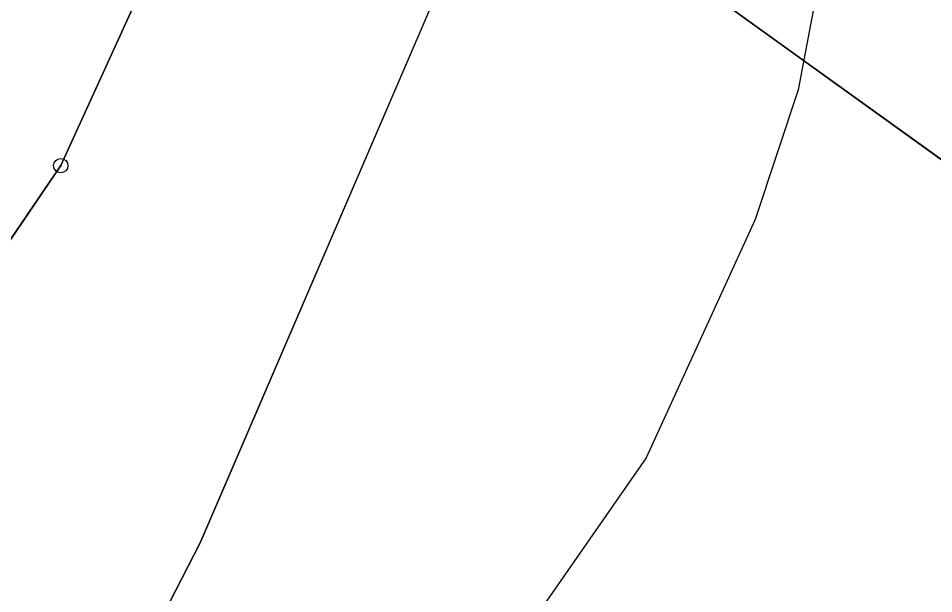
# Model space of a CAD drawing. Extents: x -706130 to -698555, y -971544 to -967260.
# Drawn here: x -705254.7 to -705191.2, y -969668.5 to -969628.5 of the extents above; entities that cross this region are included whole.
import ezdxf

# ---------------------------------------------------------------- set-up
doc = ezdxf.new("R2010")
doc.units = 0
for name, color, linetype in [('BPEJ hranice S', 7, 'Continuous'), ('BPEJ I-II trida ochrany S', 7, 'Continuous'), ('Hranice řešeného území', 7, 'Continuous'), ('KN_Hranice obce', 7, 'Continuous'), ('KN_Hranice_katastrální území', 7, 'Continuous'), ('KN_Hranice_parcel', 7, 'Continuous'), ('KN_Polygon parcely', 7, 'Continuous'), ('KN_POZEMKY_2_ORNA PUDA', 7, 'Continuous'), ('KN_Značky bodu BP', 7, 'Continuous'), ('Plochy zemědělské všeobecné CELEK S', 7, 'Continuous'), ('Povodi vodniho toku S', 7, 'Continuous'), ('Regulační bloky v krajině S', 7, 'Continuous'), ('VÝŠKOPIS_vrstevnice zesílená', 7, 'Continuous')]:
    doc.layers.add(name, color=color, linetype=linetype)

msp = doc.modelspace()

# ---------------------------------------------------------------- linework, layer by layer
at = {"layer": 'BPEJ hranice S'}
for points in [[(-705135.626, -969475.252), (-705132.21, -969479.18), (-705131.57, -969479.91), (-705123.86, -969488.76), (-705120.45, -969492.67), (-705147.24, -969509.82), (-705155.06, -969518.56), (-705168.76, -969532.72), (-705186.35, -969545.07), (-705212.98, -969553.5), (-705222.77, -969559.43), (-705231.97, -969565), (-705232.24, -969567.35), (-705233.49, -969578.37), (-705233.96, -969582.56), (-705234.98, -969591.6), (-705236.53, -969605.31), (-705251.79, -969638.75), (-705269.21, -969664.29)], [(-705267.017, -969713.35), (-705242.096, -969664.926), (-705225.293, -969625.885), (-705220.219, -969617.042), (-705208.49, -969596.604), (-705207.543, -969595.394), (-705198.259, -969583.545), (-705192.771, -969576.541)], [(-705267.017, -969713.35), (-705242.096, -969664.926), (-705225.293, -969625.885), (-705220.219, -969617.042), (-705208.49, -969596.604), (-705207.543, -969595.394), (-705198.259, -969583.545), (-705192.771, -969576.541)]]:
    msp.add_lwpolyline(points, dxfattribs=at)
at = {"layer": 'BPEJ I-II trida ochrany S'}
for p, q in [((-705225.293, -969625.885), (-705242.096, -969664.926)), ((-705242.096, -969664.926), (-705267.017, -969713.35))]:
    msp.add_line(p, q, dxfattribs=at)
at = {"layer": 'Hranice řešeného území'}
msp.add_lwpolyline([(-705269.21, -969664.29), (-705251.79, -969638.75), (-705236.53, -969605.31), (-705234.98, -969591.6), (-705233.96, -969582.56), (-705233.49, -969578.37), (-705232.24, -969567.35), (-705231.97, -969565), (-705222.77, -969559.43), (-705212.98, -969553.5), (-705186.35, -969545.07), (-705168.76, -969532.72), (-705155.06, -969518.56), (-705147.24, -969509.82), (-705120.45, -969492.67), (-705123.86, -969488.76), (-705131.57, -969479.91), (-705132.21, -969479.18), (-705135.95, -969474.88), (-705159.71, -969459.28), (-705207.86, -969481.43), (-705244.73, -969495.49), (-705261.6, -969505.35)], dxfattribs=at)
at = {"layer": 'KN_Hranice obce'}
msp.add_lwpolyline([(-705261.6, -969505.35), (-705244.73, -969495.49), (-705207.86, -969481.43), (-705159.71, -969459.28), (-705135.95, -969474.88), (-705132.21, -969479.18), (-705131.57, -969479.91), (-705123.86, -969488.76), (-705120.45, -969492.67), (-705147.24, -969509.82), (-705155.06, -969518.56), (-705168.76, -969532.72), (-705186.35, -969545.07), (-705212.98, -969553.5), (-705222.77, -969559.43), (-705231.97, -969565), (-705232.24, -969567.35), (-705233.49, -969578.37), (-705233.96, -969582.56), (-705234.98, -969591.6), (-705236.53, -969605.31), (-705251.79, -969638.75), (-705269.21, -969664.29)], dxfattribs=at)
at = {"layer": 'KN_Hranice_katastrální území'}
msp.add_lwpolyline([(-705261.6, -969505.35), (-705244.73, -969495.49), (-705207.86, -969481.43), (-705159.71, -969459.28), (-705135.95, -969474.88), (-705132.21, -969479.18), (-705131.57, -969479.91), (-705123.86, -969488.76), (-705120.45, -969492.67), (-705147.24, -969509.82), (-705155.06, -969518.56), (-705168.76, -969532.72), (-705186.35, -969545.07), (-705212.98, -969553.5), (-705222.77, -969559.43), (-705231.97, -969565), (-705232.24, -969567.35), (-705233.49, -969578.37), (-705233.96, -969582.56), (-705234.98, -969591.6), (-705236.53, -969605.31), (-705251.79, -969638.75), (-705269.21, -969664.29)], dxfattribs=at)
at = {"layer": 'KN_Hranice_parcel'}
for points in [[(-705236.53, -969605.31), (-705251.79, -969638.75), (-705269.21, -969664.29), (-705276.5, -969668.4)], [(-705119.3, -969718.58), (-705129.89, -969703.7), (-705139.66, -969684.06), (-705182.53, -969644.15), (-705236.53, -969605.31)]]:
    msp.add_lwpolyline(points, dxfattribs=at)
at = {"layer": 'KN_Polygon parcely'}
msp.add_lwpolyline([(-705236.53, -969605.31), (-705182.53, -969644.15), (-705139.66, -969684.06), (-705129.89, -969703.7), (-705119.3, -969718.58), (-705111.15, -969729.57), (-705112.21, -969722.74), (-705110.79, -969709.08), (-705107.06, -969698.34), (-705101.39, -969686.1), (-705091.6, -969672.02), (-705072.9, -969646.98), (-705071.21, -969639.32), (-705072.22, -969631.18), (-705077.43, -969612.07), (-705085.17, -969603.68), (-705091.92, -969598.15), (-705099.63, -969593.74), (-705105.26, -969593.37), (-705113.07, -969597.41), (-705145.69, -969599.87), (-705198.32, -969596.67), (-705234.98, -969591.6)], close=True, dxfattribs=at)
msp.add_lwpolyline([(-704955.73, -969797.08), (-704969.44, -969808.19), (-704983.08, -969815.38), (-704997.38, -969819.69), (-705014.69, -969819.73), (-705026.05, -969817.54), (-705039.84, -969811.41), (-705067.71, -969790.03), (-705088.87, -969771.69), (-705099.83, -969759.04), (-705107.04, -969746.5), (-705111.11, -969734.56), (-705111.15, -969729.57), (-705119.3, -969718.58), (-705129.89, -969703.7), (-705139.66, -969684.06), (-705182.53, -969644.15), (-705236.53, -969605.31), (-705251.79, -969638.75), (-705269.21, -969664.29)], dxfattribs=at)
at = {"layer": 'KN_POZEMKY_2_ORNA PUDA'}
for p, q in [((-705251.79, -969638.75), (-705236.53, -969605.31)), ((-705182.53, -969644.15), (-705236.53, -969605.31)), ((-705236.53, -969605.31), (-705182.53, -969644.15)), ((-705269.21, -969664.29), (-705251.79, -969638.75))]:
    msp.add_line(p, q, dxfattribs=at)
at = {"layer": 'KN_Značky bodu BP'}
for radius in [0.5, 0.0303]:
    msp.add_circle((-705251.79, -969638.75), radius, dxfattribs=at)
at = {"layer": 'Plochy zemědělské všeobecné CELEK S'}
for p, q in [((-705236.53, -969605.31), (-705251.79, -969638.75)), ((-705251.79, -969638.75), (-705269.21, -969664.29))]:
    msp.add_line(p, q, dxfattribs=at)
at = {"layer": 'Povodi vodniho toku S'}
msp.add_lwpolyline([(-705261.6, -969505.35), (-705244.73, -969495.49), (-705207.86, -969481.43), (-705159.71, -969459.28), (-705135.95, -969474.88), (-705132.21, -969479.18), (-705131.57, -969479.91), (-705123.86, -969488.76), (-705120.45, -969492.67), (-705147.24, -969509.82), (-705155.06, -969518.56), (-705168.76, -969532.72), (-705186.35, -969545.07), (-705212.98, -969553.5), (-705222.77, -969559.43), (-705231.97, -969565), (-705232.24, -969567.35), (-705233.49, -969578.37), (-705233.96, -969582.56), (-705234.98, -969591.6), (-705236.53, -969605.31), (-705251.79, -969638.75), (-705269.21, -969664.29)], dxfattribs=at)
at = {"layer": 'Regulační bloky v krajině S'}
for p, q in [((-705236.53, -969605.31), (-705251.79, -969638.75)), ((-705251.79, -969638.75), (-705269.21, -969664.29))]:
    msp.add_line(p, q, dxfattribs=at)
at = {"layer": 'VÝŠKOPIS_vrstevnice zesílená'}
msp.add_lwpolyline([(-705136.503, -969608.386), (-705141.364, -969596.593), (-705155.069, -969595.678), (-705177.91, -969595.678), (-705194.66, -969595.069), (-705195.425, -969606.389), (-705200.562, -969633.496), (-705203.557, -969642.485), (-705211.119, -969659.034), (-705223.246, -969676.44), (-705239.796, -969695.558), (-705253.35, -969708.541), (-705263.907, -969717.101), (-705275.749, -969724.52), (-705282.027, -969726.946), (-705294.582, -969730.512), (-705313.414, -969733.937), (-705380.184, -969741.641), (-705398.161, -969745.065), (-705422.415, -969750.914), (-705440.46, -969755.935)], dxfattribs=at)

doc.saveas('drawing.dxf')
